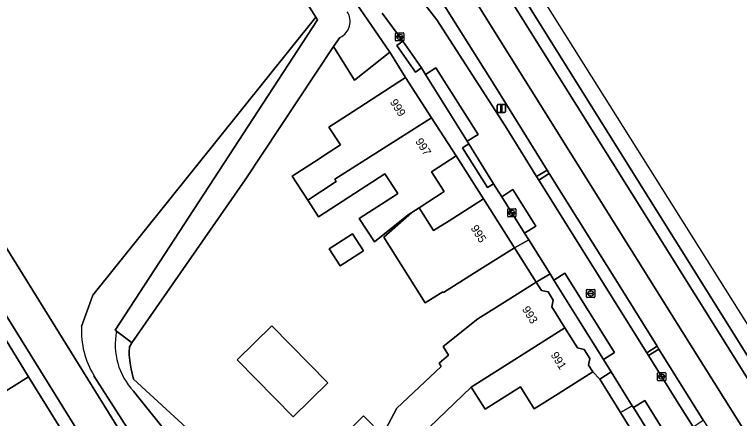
# Model space of a CAD drawing. Extents: x 157320 to 158835, y 386650 to 388491.
# Drawn here: x 158630 to 158718.7, y 387388.7 to 387438.2 of the extents above; entities that cross this region are included whole.
import ezdxf

# ---------------------------------------------------------------- set-up
doc = ezdxf.new("R2010")
doc.units = 0
for name, color, linetype in [('IMGEO_Berm_open', 7, 'Continuous'), ('IMGEO_Erf', 7, 'Continuous'), ('IMGEO_Gemengd_bos', 7, 'Continuous'), ('IMGEO_Groenvoorziening', 7, 'Continuous'), ('IMGEO_Haag', 7, 'Continuous'), ('IMGEO_Hek', 7, 'Continuous'), ('IMGEO_Kolk', 7, 'Continuous'), ('IMGEO_Lichtmast', 7, 'Continuous'), ('IMGEO_Pand', 7, 'Continuous'), ('IMGEO_Pand_nummerreeks', 7, 'Continuous'), ('IMGEO_Parkeervlak_open', 7, 'Continuous'), ('IMGEO_Rijbaan_lokaal_open', 7, 'Continuous'), ('IMGEO_Rijbaan_regionaal_gesloten', 7, 'Continuous'), ('IMGEO_Rioolput', 7, 'Continuous'), ('IMGEO_Terreindeel_gesloten', 7, 'Continuous'), ('IMGEO_Voetpad_open', 7, 'Continuous'), ('IMGEO_Waterloop', 7, 'Continuous')]:
    doc.layers.add(name, color=color, linetype=linetype)

msp = doc.modelspace()

# ---------------------------------------------------------------- linework, layer by layer
at = {"layer": 'IMGEO_Berm_open'}
for points in [[(158625.023, 387545.445), (158640.908, 387519.873), (158653.307, 387500), (158657.073, 387493.964), (158673.628, 387467.525), (158688.976, 387442.861), (158689.921, 387441.345), (158705.559, 387416.261), (158721.219, 387391.22)], [(158821.153, 387234.028), (158789.309, 387285.027), (158691.202, 387442.058), (158681.521, 387457.554)]]:
    msp.add_lwpolyline(points, dxfattribs=at)
at = {"layer": 'IMGEO_Erf'}
for points in [[(158663.981, 387380.35), (158672.75, 387389.052), (158675.065, 387386.687), (158676.812, 387389.98), (158682.247, 387395.072), (158681.986, 387395.487), (158683.151, 387396.492), (158682.49, 387397.541), (158686.728, 387400.928), (158689.655, 387402.77), (158693.886, 387405.432), (158691.216, 387409.634), (158686.994, 387406.956), (158682.539, 387404.13), (158682.466, 387404.245), (158680.298, 387402.878), (158675.253, 387410.94), (158678.642, 387413.942), (158678.21, 387413.662), (158674.078, 387410.339), (158672.228, 387413.192), (158676.654, 387416.062), (158676.951, 387416.255), (158675.37, 387418.693), (158667.231, 387413.415), (158665.917, 387415.441), (158664.544, 387417.559), (158664.015, 387418.375), (158667.307, 387420.51), (158667.861, 387420.869), (158669.93, 387422.211), (158668.516, 387424.393), (158670.781, 387425.862), (158673.686, 387427.746), (158677.881, 387430.466), (158675.963, 387433.579), (158671.65, 387430.124), (158669.085, 387434.248), (158658.263, 387417.95), (158644.419, 387397.974), (158644.099, 387397.512), (158644.08, 387396.84), (158644.089, 387396.489), (158644.194, 387395.503), (158644.334, 387394.754), (158644.614, 387393.529), (158668.016, 387372.042)], [(158686.224, 387305.202), (158673.673, 387326.237), (158631.769, 387393.815), (158628.196, 387391.633)], [(158723.067, 387358.945), (158704.205, 387389.448), (158701.651, 387393.557), (158700.787, 387394.42), (158696.556, 387391.758), (158693.618, 387389.909), (158691.937, 387392.581), (158687.615, 387389.862), (158685.924, 387392.55), (158679.764, 387386.649)]]:
    msp.add_lwpolyline(points, dxfattribs=at)
for points in [[(158684.093, 387420.886), (158681.071, 387418.927), (158682.628, 387416.526), (158679.545, 387414.528), (158681.324, 387411.731), (158683.207, 387412.925), (158686.146, 387414.789), (158687.429, 387415.603)], [(158668.562, 387409.479), (158671.398, 387411.318), (158672.735, 387409.256), (158669.899, 387407.417)], [(158668.374, 387393.091), (158664.156, 387388.944), (158657.297, 387395.922), (158661.515, 387400.068)]]:
    msp.add_lwpolyline(points, close=True, dxfattribs=at)
at = {"layer": 'IMGEO_Gemengd_bos'}
for points in [[(158638.25, 387399.999), (158639.633, 387403.815), (158666.899, 387437.84), (158663.594, 387443.101), (158650.922, 387461.865), (158648.482, 387465.755), (158639.494, 387480.083), (158634.108, 387488.668), (158608.408, 387529.637), (158601.839, 387500), (158604.208, 387500), (158596.382, 387472.952), (158593.462, 387466.69), (158597.744, 387460.114), (158678.793, 387329.386), (158706.484, 387284.721), (158727.382, 387250), (158738.123, 387232.155)], [(158590.145, 387464.123), (158675.046, 387327.081), (158678.793, 387329.386), (158597.744, 387460.114)], [(158642.533, 387399.406), (158642.355, 387399.541), (158667.102, 387437.516), (158666.899, 387437.84), (158639.633, 387403.815), (158638.25, 387399.999)], [(158668.016, 387372.042), (158644.614, 387393.529), (158644.334, 387394.754), (158644.194, 387395.503), (158644.089, 387396.489), (158644.08, 387396.84), (158644.099, 387397.512), (158644.419, 387397.974), (158644.142, 387398.184), (158642.533, 387399.406)], [(158639.775, 387393.957), (158645.604, 387384.847)], [(158645.604, 387384.847), (158639.775, 387393.957)], [(158653.009, 387381.587), (158644.609, 387392.072)], [(158644.609, 387392.072), (158653.009, 387381.587)]]:
    msp.add_lwpolyline(points, dxfattribs=at)
for centre, radius, start, end in [((158648.803, 387399.449), 10.567, 177.0166, 211.31456), ((158648.803, 387399.449), 10.567, 177.0166, 211.31456), ((158650.689, 387397.754), 8.321, 168.54734, 223.0626), ((158650.689, 387397.754), 8.321, 168.54734, 223.0626)]:
    msp.add_arc(centre, radius, start, end, dxfattribs=at)
at = {"layer": 'IMGEO_Groenvoorziening'}
for points in [[(158597.493, 387568.666), (158623.117, 387527.409), (158636.234, 387506.56), (158652.13, 387481.292), (158662.25, 387465.577), (158670.3, 387452.574), (158673.24, 387448.472), (158678.691, 387441.435), (158681.703, 387437.547), (158690.059, 387424.542), (158693.93, 387418.34), (158695.217, 387419.142), (158688.877, 387429.316), (158683.565, 387437.809), (158680.488, 387442.729), (158679.212, 387441.81), (158670.782, 387453.181), (158658.102, 387474.002), (158637.16, 387507.222), (158617.549, 387538.656)], [(158669.87, 387435.383), (158669.085, 387434.248), (158671.65, 387430.124), (158675.963, 387433.579), (158671.847, 387439.58), (158667.314, 387444.939), (158645.673, 387479.692)], [(158494.287, 387411.985), (158521.662, 387428.056), (158543.324, 387440.773), (158584.563, 387468.318), (158609.1, 387429.95), (158610.67, 387427.46), (158626.372, 387402.233), (158626.527, 387402.327), (158631.769, 387393.815), (158673.673, 387326.237), (158675.046, 387327.081), (158590.145, 387464.123)]]:
    msp.add_lwpolyline(points, dxfattribs=at)
for points in [[(158695.479, 387418.722), (158694.192, 387417.92), (158707.394, 387396.772), (158708.667, 387397.565), (158704.212, 387404.707)], [(158708.888, 387397.211), (158707.615, 387396.417), (158711.255, 387390.587), (158713.058, 387387.714), (158714.321, 387388.502)]]:
    msp.add_lwpolyline(points, close=True, dxfattribs=at)
msp.add_arc((158668.954, 387437.343), 2.163, 295.04261, 33.22066, dxfattribs=at)
at = {"layer": 'IMGEO_Haag'}
msp.add_lwpolyline([(158597.493, 387568.666), (158623.117, 387527.409), (158636.234, 387506.56), (158652.13, 387481.292), (158662.25, 387465.577), (158670.3, 387452.574), (158673.24, 387448.472), (158678.691, 387441.435), (158681.703, 387437.547), (158690.059, 387424.542), (158693.93, 387418.34), (158695.217, 387419.142), (158688.877, 387429.316), (158683.565, 387437.809), (158680.488, 387442.729), (158679.212, 387441.81), (158670.782, 387453.181), (158658.102, 387474.002), (158637.16, 387507.222), (158617.549, 387538.656)], dxfattribs=at)
for points in [[(158695.479, 387418.722), (158694.192, 387417.92), (158707.394, 387396.772), (158708.667, 387397.565), (158704.212, 387404.707)], [(158708.888, 387397.211), (158707.615, 387396.417), (158711.255, 387390.587), (158713.058, 387387.714), (158714.321, 387388.502)]]:
    msp.add_lwpolyline(points, close=True, dxfattribs=at)
at = {"layer": 'IMGEO_Hek'}
msp.add_lwpolyline([(158631.769, 387393.815), (158673.673, 387326.237)], dxfattribs=at)
at = {"layer": 'IMGEO_Kolk'}
for p, q in [((158676.677, 387435.017), (158676.677, 387435.869)), ((158676.752, 387435.943), (158677.604, 387435.943)), ((158676.936, 387435.437), (158676.936, 387435.449)), ((158677.374, 387435.4), (158676.976, 387435.4)), ((158676.979, 387435.486), (158677.377, 387435.486)), ((158677.165, 387435.723), (158677.19, 387435.723)), ((158677.42, 387435.449), (158677.42, 387435.437)), ((158677.678, 387435.869), (158677.678, 387435.017)), ((158677.604, 387434.943), (158676.752, 387434.943)), ((158677.188, 387435.163), (158677.163, 387435.163)), ((158690.387, 387413.479), (158690.387, 387414.331)), ((158690.462, 387414.405), (158691.314, 387414.405)), ((158690.875, 387414.185), (158690.9, 387414.185)), ((158691.388, 387414.331), (158691.388, 387413.479)), ((158691.314, 387413.405), (158690.462, 387413.405)), ((158690.646, 387413.899), (158690.646, 387413.911)), ((158691.084, 387413.862), (158690.686, 387413.862)), ((158690.689, 387413.948), (158691.087, 387413.948)), ((158690.898, 387413.625), (158690.873, 387413.625)), ((158691.13, 387413.911), (158691.13, 387413.899)), ((158708.716, 387393.427), (158708.716, 387394.279)), ((158708.791, 387394.353), (158709.643, 387394.353)), ((158708.975, 387393.847), (158708.975, 387393.859)), ((158709.413, 387393.81), (158709.015, 387393.81)), ((158709.018, 387393.896), (158709.416, 387393.896)), ((158709.204, 387394.133), (158709.229, 387394.133)), ((158709.459, 387393.859), (158709.459, 387393.847)), ((158709.717, 387394.279), (158709.717, 387393.427)), ((158709.643, 387393.353), (158708.791, 387393.353)), ((158709.227, 387393.573), (158709.202, 387393.573))]:
    msp.add_line(p, q, dxfattribs=at)
for points in [[(158676.677, 387435.017), (158676.677, 387435.869)], [(158676.752, 387435.943), (158677.604, 387435.943)], [(158677.678, 387435.869), (158677.678, 387435.017)], [(158677.604, 387434.943), (158676.752, 387434.943)], [(158690.387, 387413.479), (158690.387, 387414.331)], [(158690.462, 387414.405), (158691.314, 387414.405)], [(158691.388, 387414.331), (158691.388, 387413.479)], [(158691.314, 387413.405), (158690.462, 387413.405)], [(158708.716, 387393.427), (158708.716, 387394.279)], [(158708.791, 387394.353), (158709.643, 387394.353)], [(158709.717, 387394.279), (158709.717, 387393.427)], [(158709.643, 387393.353), (158708.791, 387393.353)]]:
    msp.add_lwpolyline(points, dxfattribs=at)
for centre, radius, start, end in [((158676.754, 387435.867), 0.0765, 91.55205, 178.44795), ((158676.754, 387435.867), 0.0765, 91.55205, 178.44795), ((158676.976, 387435.446), 0.0403, 85.87752, 175.75265), ((158676.973, 387435.436), 0.0366, 178.93798, 274.71019), ((158677.377, 387435.443), 0.043, 264.86636, 352.45326), ((158677.381, 387435.448), 0.0386, 1.73085, 96.63898), ((158677.602, 387435.867), 0.0765, 1.55205, 88.44795), ((158677.602, 387435.867), 0.0765, 1.55205, 88.44795), ((158676.754, 387435.019), 0.0765, 181.55205, 268.44795), ((158676.754, 387435.019), 0.0765, 181.55205, 268.44795), ((158677.602, 387435.019), 0.0765, 271.55205, 358.44795), ((158677.602, 387435.019), 0.0765, 271.55205, 358.44795), ((158690.464, 387414.329), 0.0765, 91.55205, 178.44795), ((158690.464, 387414.329), 0.0765, 91.55205, 178.44795), ((158691.312, 387414.329), 0.0765, 1.55205, 88.44795), ((158691.312, 387414.329), 0.0765, 1.55205, 88.44795), ((158690.464, 387413.481), 0.0765, 181.55205, 268.44795), ((158690.464, 387413.481), 0.0765, 181.55205, 268.44795), ((158690.686, 387413.908), 0.0403, 85.87752, 175.75265), ((158690.683, 387413.898), 0.0366, 178.93798, 274.71019), ((158691.087, 387413.905), 0.043, 264.86636, 352.45326), ((158691.091, 387413.91), 0.0386, 1.73085, 96.63898), ((158691.312, 387413.481), 0.0765, 271.55205, 358.44795), ((158691.312, 387413.481), 0.0765, 271.55205, 358.44795), ((158708.793, 387394.277), 0.0765, 91.55205, 178.44795), ((158708.793, 387394.277), 0.0765, 91.55205, 178.44795), ((158709.015, 387393.856), 0.0403, 85.87752, 175.75265), ((158709.012, 387393.846), 0.0366, 178.93798, 274.71019), ((158709.416, 387393.853), 0.043, 264.86636, 352.45326), ((158709.42, 387393.858), 0.0386, 1.73085, 96.63898), ((158709.641, 387394.277), 0.0765, 1.55205, 88.44795), ((158709.641, 387394.277), 0.0765, 1.55205, 88.44795), ((158708.793, 387393.429), 0.0765, 181.55205, 268.44795), ((158708.793, 387393.429), 0.0765, 181.55205, 268.44795), ((158709.641, 387393.429), 0.0765, 271.55205, 358.44795), ((158709.641, 387393.429), 0.0765, 271.55205, 358.44795)]:
    msp.add_arc(centre, radius, start, end, dxfattribs=at)
for centre, major_axis, ratio, start_param, end_param in [((158677.164, 387435.443), (-0.387, 0.002), 0.722429, 4.712389, 7.853982), ((158677.189, 387435.443), (-0.39, 0.002), 0.717154, 1.570796, 4.712389), ((158690.874, 387413.905), (-0.387, 0.002), 0.722429, 4.712389, 7.853982), ((158690.899, 387413.905), (-0.39, 0.002), 0.717154, 1.570796, 4.712389), ((158709.203, 387393.853), (-0.387, 0.002), 0.722429, 4.712389, 7.853982), ((158709.228, 387393.853), (-0.39, 0.002), 0.717154, 1.570796, 4.712389)]:
    msp.add_ellipse(centre, major_axis=major_axis, ratio=ratio, start_param=start_param, end_param=end_param, dxfattribs=at)
at = {"layer": 'IMGEO_Lichtmast'}
for p, q in [((158689.116, 387426.282), (158689.116, 387427.082)), ((158689.116, 387427.082), (158689.116, 387426.282)), ((158689.216, 387427.182), (158690.006, 387427.182)), ((158690.006, 387427.182), (158689.216, 387427.182)), ((158690.106, 387427.082), (158690.106, 387426.282)), ((158690.106, 387426.282), (158690.106, 387427.082)), ((158690.006, 387426.182), (158689.216, 387426.182)), ((158689.216, 387426.182), (158690.006, 387426.182))]:
    msp.add_line(p, q, dxfattribs=at)
msp.add_lwpolyline([(158689.536, 387427.057), (158689.686, 387427.057), (158689.686, 387426.307), (158689.536, 387426.307), (158689.536, 387427.057)], dxfattribs=at)
for centre, start, end in [((158689.216, 387427.082), 90, 180), ((158689.216, 387427.082), 90, 180), ((158690.006, 387427.082), 0, 90), ((158690.006, 387427.082), 360, 90), ((158689.216, 387426.282), 180, 270), ((158689.216, 387426.282), 180, 270), ((158690.006, 387426.282), 270, 0), ((158690.006, 387426.282), 270, 0)]:
    msp.add_arc(centre, 0.1, start, end, dxfattribs=at)
at = {"layer": 'IMGEO_Pand'}
for points in [[(158681.078, 387425.536), (158677.881, 387430.466), (158673.686, 387427.746), (158670.781, 387425.862), (158668.516, 387424.393), (158669.93, 387422.211), (158667.861, 387420.869), (158667.307, 387420.51), (158664.015, 387418.375), (158664.544, 387417.559), (158665.917, 387415.441), (158669.416, 387417.738), (158669.244, 387418.005)], [(158681.071, 387418.927), (158684.093, 387420.886), (158681.078, 387425.536), (158669.244, 387418.005), (158669.416, 387417.738), (158665.917, 387415.441), (158667.231, 387413.415), (158675.37, 387418.693), (158676.951, 387416.255), (158676.654, 387416.062), (158672.228, 387413.192), (158674.078, 387410.339), (158678.21, 387413.662), (158678.642, 387413.942), (158679.545, 387414.528), (158682.628, 387416.526)], [(158687.429, 387415.603), (158686.146, 387414.789), (158683.207, 387412.925), (158681.324, 387411.731), (158679.545, 387414.528), (158678.642, 387413.942), (158675.253, 387410.94), (158680.298, 387402.878), (158682.466, 387404.245), (158682.539, 387404.13), (158686.994, 387406.956), (158691.216, 387409.634)], [(158668.562, 387409.479), (158669.899, 387407.417), (158672.735, 387409.256), (158671.398, 387411.318)], [(158697.39, 387399.813), (158695.774, 387402.382), (158695.963, 387403.211), (158695.321, 387404.23), (158694.528, 387404.411), (158693.886, 387405.432), (158689.655, 387402.77), (158686.728, 387400.928), (158682.49, 387397.541), (158683.151, 387396.492), (158681.986, 387395.487), (158682.247, 387395.072), (158676.812, 387389.98), (158675.065, 387386.687), (158677.381, 387384.322), (158678.69, 387385.6), (158679.764, 387386.649), (158685.924, 387392.55)], [(158657.297, 387395.922), (158664.156, 387388.944), (158668.374, 387393.091), (158661.515, 387400.068)], [(158697.39, 387399.813), (158685.924, 387392.55), (158687.615, 387389.862), (158691.937, 387392.581), (158693.618, 387389.909), (158696.556, 387391.758), (158700.787, 387394.42), (158700.268, 387395.245), (158700.453, 387396.056), (158699.739, 387397.191), (158698.924, 387397.376)], [(158677.381, 387384.322), (158675.065, 387386.687), (158672.75, 387389.052), (158663.981, 387380.35), (158671.638, 387374.302), (158674.906, 387376.34), (158672.653, 387379.782)]]:
    msp.add_lwpolyline(points, close=True, dxfattribs=at)
msp.add_lwpolyline([(158628.196, 387391.633), (158631.769, 387393.815), (158626.527, 387402.327)], dxfattribs=at)
at = {"layer": 'IMGEO_Parkeervlak_open'}
for points in [[(158681.613, 387431.673), (158680.315, 387430.851), (158685.413, 387422.68), (158686.791, 387423.502)], [(158691.033, 387416.74), (158689.656, 387415.88), (158692.452, 387411.406), (158693.827, 387412.264)], [(158697.372, 387406.514), (158696.032, 387405.678), (158699.313, 387400.428), (158702.092, 387395.957), (158703.437, 387396.797)], [(158707.154, 387390.928), (158705.76, 387390.058), (158710.02, 387383.206), (158715.15, 387375.007), (158716.486, 387375.845)]]:
    msp.add_lwpolyline(points, close=True, dxfattribs=at)
at = {"layer": 'IMGEO_Rijbaan_lokaal_open'}
for points in [[(158730.025, 387360.687), (158721.095, 387374.912), (158720.887, 387375.244), (158713.266, 387387.383), (158713.058, 387387.714), (158711.255, 387390.587), (158707.615, 387396.417), (158707.394, 387396.772), (158694.192, 387417.92), (158693.93, 387418.34), (158690.059, 387424.542), (158681.703, 387437.547), (158678.691, 387441.435), (158673.24, 387448.472), (158670.3, 387452.574), (158662.25, 387465.577), (158652.13, 387481.292), (158636.234, 387506.56), (158623.117, 387527.409), (158597.493, 387568.666)], [(158675.042, 387438.354), (158677.563, 387434.906), (158679.826, 387431.635), (158680.315, 387430.851), (158681.613, 387431.673), (158686.791, 387423.502), (158685.413, 387422.68), (158685.63, 387422.332), (158688.665, 387417.466), (158689.656, 387415.88), (158691.033, 387416.74), (158693.827, 387412.264), (158692.452, 387411.406), (158692.969, 387410.579), (158695.571, 387406.415), (158696.032, 387405.678), (158697.372, 387406.514), (158703.437, 387396.797), (158702.092, 387395.957), (158703.034, 387394.442), (158705.618, 387390.287), (158705.76, 387390.058), (158707.154, 387390.928), (158716.486, 387375.845)]]:
    msp.add_lwpolyline(points, dxfattribs=at)
at = {"layer": 'IMGEO_Rijbaan_regionaal_gesloten'}
for points in [[(158626.924, 387544.874), (158639.233, 387525.255), (158655.038, 387500), (158658.923, 387493.792), (158681.521, 387457.554), (158691.202, 387442.058), (158789.309, 387285.027), (158821.153, 387234.028), (158823.356, 387235.46), (158677.179, 387467.992), (158588.04, 387615.09)], [(158620.059, 387546.215), (158632.83, 387525.668), (158666.884, 387471.14), (158686.13, 387440.39), (158711.75, 387399.391), (158722.187, 387382.726), (158732.775, 387365.792), (158736.899, 387358.976), (158747.438, 387341.183), (158773.452, 387291.74), (158779.065, 387281.971), (158785.896, 387270.815), (158812.144, 387228.589)], [(158812.144, 387228.589), (158785.896, 387270.815), (158779.065, 387281.971), (158773.452, 387291.74), (158747.438, 387341.183), (158736.899, 387358.976), (158732.775, 387365.792), (158722.187, 387382.726), (158711.75, 387399.391), (158686.13, 387440.39), (158666.884, 387471.14), (158632.83, 387525.668), (158620.059, 387546.215)], [(158721.219, 387391.22), (158705.559, 387416.261), (158689.921, 387441.345), (158688.976, 387442.861), (158673.628, 387467.525), (158657.073, 387493.964), (158653.307, 387500), (158640.908, 387519.873), (158625.023, 387545.445)], [(158620.083, 387540.219), (158630.415, 387523.468), (158644.942, 387500), (158648.756, 387493.839), (158665.135, 387467.426), (158669.382, 387460.581), (158680.488, 387442.729), (158683.565, 387437.809), (158688.877, 387429.316), (158695.217, 387419.142), (158695.479, 387418.722), (158704.212, 387404.707), (158708.667, 387397.565), (158708.888, 387397.211), (158714.321, 387388.502), (158714.528, 387388.17), (158719.531, 387380.149), (158722.122, 387376.019), (158722.331, 387375.686), (158731.294, 387361.399), (158738.638, 387349.825), (158736.182, 387347.611), (158737.803, 387345.835), (158740.414, 387342.738)]]:
    msp.add_lwpolyline(points, dxfattribs=at)
at = {"layer": 'IMGEO_Rioolput'}
for p, q in [((158700.042, 387403.604), (158700.042, 387404.456)), ((158700.117, 387404.53), (158700.969, 387404.53)), ((158700.53, 387404.31), (158700.555, 387404.31)), ((158701.043, 387404.456), (158701.043, 387403.604)), ((158700.969, 387403.53), (158700.117, 387403.53)), ((158700.301, 387404.024), (158700.301, 387404.036)), ((158700.739, 387403.987), (158700.341, 387403.987)), ((158700.344, 387404.073), (158700.742, 387404.073)), ((158700.553, 387403.75), (158700.528, 387403.75)), ((158700.785, 387404.036), (158700.785, 387404.024))]:
    msp.add_line(p, q, dxfattribs=at)
for points in [[(158700.042, 387403.604), (158700.042, 387404.456)], [(158700.117, 387404.53), (158700.969, 387404.53)], [(158701.043, 387404.456), (158701.043, 387403.604)], [(158700.969, 387403.53), (158700.117, 387403.53)]]:
    msp.add_lwpolyline(points, dxfattribs=at)
for centre, radius, start, end in [((158700.119, 387404.454), 0.0765, 91.55205, 178.44795), ((158700.119, 387404.454), 0.0765, 91.55205, 178.44795), ((158700.967, 387404.454), 0.0765, 1.55205, 88.44795), ((158700.967, 387404.454), 0.0765, 1.55205, 88.44795), ((158700.119, 387403.606), 0.0765, 181.55205, 268.44795), ((158700.119, 387403.606), 0.0765, 181.55205, 268.44795), ((158700.341, 387404.033), 0.0403, 85.87752, 175.75265), ((158700.338, 387404.023), 0.0366, 178.93798, 274.71019), ((158700.742, 387404.03), 0.043, 264.86636, 352.45326), ((158700.746, 387404.035), 0.0386, 1.73085, 96.63898), ((158700.967, 387403.606), 0.0765, 271.55205, 358.44795), ((158700.967, 387403.606), 0.0765, 271.55205, 358.44795)]:
    msp.add_arc(centre, radius, start, end, dxfattribs=at)
for centre, major_axis, ratio, start_param, end_param in [((158700.529, 387404.03), (-0.387, 0.002), 0.722429, 4.712389, 7.853982), ((158700.554, 387404.03), (-0.39, 0.002), 0.717154, 1.570796, 4.712389)]:
    msp.add_ellipse(centre, major_axis=major_axis, ratio=ratio, start_param=start_param, end_param=end_param, dxfattribs=at)
at = {"layer": 'IMGEO_Terreindeel_gesloten'}
for points in [[(158695.479, 387418.722), (158695.217, 387419.142), (158693.93, 387418.34), (158694.192, 387417.92)], [(158708.888, 387397.211), (158708.667, 387397.565), (158707.394, 387396.772), (158707.615, 387396.417)]]:
    msp.add_lwpolyline(points, close=True, dxfattribs=at)
at = {"layer": 'IMGEO_Voetpad_open'}
for points in [[(158671.847, 387439.58), (158675.963, 387433.579), (158677.881, 387430.466), (158681.078, 387425.536), (158684.093, 387420.886), (158687.429, 387415.603), (158691.216, 387409.634), (158692.969, 387410.579), (158692.452, 387411.406), (158689.656, 387415.88), (158688.665, 387417.466), (158687.901, 387416.99), (158684.866, 387421.856), (158685.63, 387422.332), (158685.413, 387422.68), (158680.315, 387430.851), (158679.826, 387431.635), (158679.102, 387431.134), (158676.839, 387434.405), (158677.563, 387434.906), (158675.042, 387438.354)], [(158718.888, 387369.033), (158718.463, 387369.712), (158717.649, 387369.203), (158714.774, 387373.798), (158715.588, 387374.307), (158715.15, 387375.007), (158710.02, 387383.206), (158705.76, 387390.058), (158705.618, 387390.287), (158704.205, 387389.448), (158723.067, 387358.945)]]:
    msp.add_lwpolyline(points, dxfattribs=at)
for points in [[(158679.826, 387431.635), (158677.563, 387434.906), (158676.839, 387434.405), (158679.102, 387431.134)], [(158685.63, 387422.332), (158684.866, 387421.856), (158687.901, 387416.99), (158688.665, 387417.466)], [(158695.571, 387406.415), (158692.969, 387410.579), (158691.216, 387409.634), (158693.886, 387405.432)], [(158699.313, 387400.428), (158696.032, 387405.678), (158695.571, 387406.415), (158693.886, 387405.432), (158694.528, 387404.411), (158695.321, 387404.23), (158695.963, 387403.211), (158695.774, 387402.382), (158697.39, 387399.813), (158698.924, 387397.376), (158699.739, 387397.191), (158700.453, 387396.056), (158700.268, 387395.245), (158700.787, 387394.42), (158701.651, 387393.557), (158703.034, 387394.442), (158702.092, 387395.957)], [(158703.034, 387394.442), (158701.651, 387393.557), (158704.205, 387389.448), (158705.618, 387390.287)]]:
    msp.add_lwpolyline(points, close=True, dxfattribs=at)
at = {"layer": 'IMGEO_Waterloop'}
for points in [[(158650.922, 387461.865), (158663.594, 387443.101), (158666.899, 387437.84), (158667.102, 387437.516), (158642.355, 387399.541), (158642.533, 387399.406), (158644.142, 387398.184), (158644.419, 387397.974), (158658.263, 387417.95), (158669.085, 387434.248)], [(158669.085, 387434.248), (158669.87, 387435.383)]]:
    msp.add_lwpolyline(points, dxfattribs=at)
msp.add_arc((158668.954, 387437.343), 2.163, 295.04261, 33.22066, dxfattribs=at)

# ---------------------------------------------------------------- texts
at = {"layer": 'IMGEO_Pand_nummerreeks'}
for s, rotation, p in [('999', 302.96205, (158675.933, 387427.443)), ('997', 302.96205, (158679.039, 387422.653)), ('995', 302.39482, (158685.814, 387412.025)), ('993', 302.07397, (158692.1, 387402.105)), ('991', 302.07455, (158695.61, 387396.503))]:
    msp.add_text(s, height=1, rotation=rotation, dxfattribs=at).set_placement(p)

doc.saveas('drawing.dxf')
